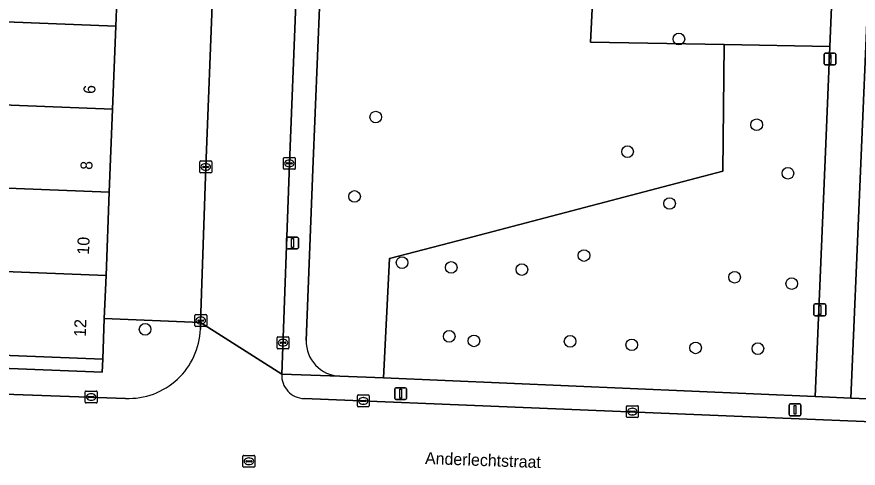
# Model space of a CAD drawing. Extents: x 160732 to 162107, y 387428 to 388479.
# Drawn here: x 161809.4 to 161880.2, y 387567.2 to 387605.1 of the extents above; entities that cross this region are included whole.
import ezdxf

# ---------------------------------------------------------------- set-up
doc = ezdxf.new("R2010")
doc.units = 0
for name, color, linetype in [('IMGEO_Boom', 7, 'Continuous'), ('IMGEO_Erf', 7, 'Continuous'), ('IMGEO_Groenvoorziening', 7, 'Continuous'), ('IMGEO_Hek', 7, 'Continuous'), ('IMGEO_Kolk', 7, 'Continuous'), ('IMGEO_Lichtmast', 7, 'Continuous'), ('IMGEO_Loofbos', 7, 'Continuous'), ('IMGEO_Openbare_ruimte_label', 7, 'Continuous'), ('IMGEO_Pand', 7, 'Continuous'), ('IMGEO_Pand_nummerreeks', 7, 'Continuous'), ('IMGEO_Rijbaan_lokaal_open', 7, 'Continuous'), ('IMGEO_Rioolput', 7, 'Continuous'), ('IMGEO_Voetpad_open', 7, 'Continuous')]:
    doc.layers.add(name, color=color, linetype=linetype)

msp = doc.modelspace()

# ---------------------------------------------------------------- linework, layer by layer
at = {"layer": 'IMGEO_Boom'}
for centre in [(161865.079, 387603.231), (161839.585, 387596.672), (161871.623, 387596.025), (161860.761, 387593.763), (161874.25, 387591.948), (161837.805, 387589.999), (161864.299, 387589.409), (161841.801, 387584.438), (161857.099, 387585.034), (161845.933, 387584.035), (161851.876, 387583.854), (161869.769, 387583.21), (161874.568, 387582.676), (161820.195, 387578.833), (161845.765, 387578.244), (161847.845, 387577.863), (161855.936, 387577.823), (161861.117, 387577.53), (161866.489, 387577.275), (161871.721, 387577.21)]:
    msp.add_circle(centre, 0.489, dxfattribs=at)
at = {"layer": 'IMGEO_Erf'}
msp.add_lwpolyline([(161795.327, 387576.067), (161816.586, 387575.238), (161816.629, 387576.337), (161798.172, 387577.057)], dxfattribs=at)
at = {"layer": 'IMGEO_Groenvoorziening'}
msp.add_lwpolyline([(161878.617, 387622.581), (161858.645, 387622.937), (161858.567, 387621.381), (161857.646, 387602.963), (161868.885, 387602.765), (161877.78, 387602.609)], close=True, dxfattribs=at)
for points in [[(161868.885, 387602.765), (161857.646, 387602.963), (161858.567, 387621.381), (161856.424, 387620.387), (161839.278, 387612.435), (161839.048, 387606.433), (161834.877, 387606.592), (161834.297, 387592.265), (161833.742, 387577.908)], [(161836.566, 387574.893), (161840.244, 387574.754), (161840.752, 387584.773), (161847.232, 387586.475), (161868.774, 387592.133), (161868.885, 387602.765)]]:
    msp.add_lwpolyline(points, dxfattribs=at)
msp.add_arc((161836.677, 387577.827), 2.936, 178.42122, 267.8317, dxfattribs=at)
at = {"layer": 'IMGEO_Hek'}
msp.add_lwpolyline([(161877.78, 387602.609), (161868.885, 387602.765), (161857.646, 387602.963), (161858.567, 387621.381)], dxfattribs=at)
at = {"layer": 'IMGEO_Kolk'}
for p, q in [((161824.792, 387592.054), (161824.792, 387592.906)), ((161824.867, 387592.98), (161825.719, 387592.98)), ((161825.28, 387592.76), (161825.305, 387592.76)), ((161825.793, 387592.906), (161825.793, 387592.054)), ((161831.824, 387592.354), (161831.824, 387593.206)), ((161831.899, 387593.28), (161832.751, 387593.28)), ((161832.083, 387592.774), (161832.083, 387592.786)), ((161832.521, 387592.737), (161832.123, 387592.737)), ((161832.126, 387592.823), (161832.524, 387592.823)), ((161832.312, 387593.06), (161832.337, 387593.06)), ((161832.567, 387592.786), (161832.567, 387592.774)), ((161832.825, 387593.206), (161832.825, 387592.354)), ((161825.719, 387591.98), (161824.867, 387591.98)), ((161825.051, 387592.474), (161825.051, 387592.486)), ((161825.489, 387592.437), (161825.091, 387592.437)), ((161825.094, 387592.523), (161825.492, 387592.523)), ((161825.303, 387592.2), (161825.278, 387592.2)), ((161825.535, 387592.486), (161825.535, 387592.474)), ((161832.751, 387592.28), (161831.899, 387592.28)), ((161832.335, 387592.5), (161832.31, 387592.5)), ((161824.372, 387579.147), (161824.372, 387579.999)), ((161824.447, 387580.073), (161825.299, 387580.073)), ((161825.373, 387579.999), (161825.373, 387579.147)), ((161824.631, 387579.567), (161824.631, 387579.579)), ((161825.069, 387579.53), (161824.671, 387579.53)), ((161824.674, 387579.616), (161825.072, 387579.616)), ((161824.883, 387579.293), (161824.858, 387579.293)), ((161824.86, 387579.853), (161824.885, 387579.853)), ((161825.115, 387579.579), (161825.115, 387579.567)), ((161825.299, 387579.073), (161824.447, 387579.073)), ((161831.286, 387577.281), (161831.286, 387578.133)), ((161831.361, 387578.207), (161832.213, 387578.207)), ((161831.774, 387577.987), (161831.799, 387577.987)), ((161832.287, 387578.133), (161832.287, 387577.281)), ((161832.213, 387577.207), (161831.361, 387577.207)), ((161831.545, 387577.701), (161831.545, 387577.713)), ((161831.983, 387577.664), (161831.585, 387577.664)), ((161831.588, 387577.75), (161831.986, 387577.75)), ((161831.797, 387577.427), (161831.772, 387577.427)), ((161832.029, 387577.713), (161832.029, 387577.701)), ((161815.155, 387572.721), (161815.155, 387573.573)), ((161815.23, 387573.647), (161816.082, 387573.647)), ((161816.156, 387573.573), (161816.156, 387572.721)), ((161815.414, 387573.141), (161815.414, 387573.153)), ((161815.852, 387573.104), (161815.454, 387573.104)), ((161815.457, 387573.19), (161815.855, 387573.19)), ((161815.666, 387572.867), (161815.641, 387572.867)), ((161815.643, 387573.427), (161815.668, 387573.427)), ((161815.898, 387573.153), (161815.898, 387573.141)), ((161838.04, 387572.393), (161838.04, 387573.245)), ((161838.115, 387573.319), (161838.967, 387573.319)), ((161838.342, 387572.862), (161838.74, 387572.862)), ((161838.528, 387573.099), (161838.553, 387573.099)), ((161839.041, 387573.245), (161839.041, 387572.393)), ((161816.082, 387572.647), (161815.23, 387572.647)), ((161838.967, 387572.319), (161838.115, 387572.319)), ((161838.299, 387572.813), (161838.299, 387572.825)), ((161838.737, 387572.776), (161838.339, 387572.776)), ((161838.551, 387572.539), (161838.526, 387572.539)), ((161838.783, 387572.825), (161838.783, 387572.813)), ((161860.668, 387571.492), (161860.668, 387572.344)), ((161860.743, 387572.418), (161861.595, 387572.418)), ((161861.156, 387572.198), (161861.181, 387572.198)), ((161861.669, 387572.344), (161861.669, 387571.492)), ((161860.927, 387571.912), (161860.927, 387571.924)), ((161861.365, 387571.875), (161860.967, 387571.875)), ((161860.97, 387571.961), (161861.368, 387571.961)), ((161861.179, 387571.638), (161861.154, 387571.638)), ((161861.411, 387571.924), (161861.411, 387571.912)), ((161861.595, 387571.418), (161860.743, 387571.418))]:
    msp.add_line(p, q, dxfattribs=at)
for points in [[(161824.792, 387592.054), (161824.792, 387592.906)], [(161824.867, 387592.98), (161825.719, 387592.98)], [(161825.793, 387592.906), (161825.793, 387592.054)], [(161831.824, 387592.354), (161831.824, 387593.206)], [(161831.899, 387593.28), (161832.751, 387593.28)], [(161832.825, 387593.206), (161832.825, 387592.354)], [(161825.719, 387591.98), (161824.867, 387591.98)], [(161832.751, 387592.28), (161831.899, 387592.28)], [(161824.372, 387579.147), (161824.372, 387579.999)], [(161824.447, 387580.073), (161825.299, 387580.073)], [(161825.373, 387579.999), (161825.373, 387579.147)], [(161825.299, 387579.073), (161824.447, 387579.073)], [(161831.286, 387577.281), (161831.286, 387578.133)], [(161831.361, 387578.207), (161832.213, 387578.207)], [(161832.287, 387578.133), (161832.287, 387577.281)], [(161832.213, 387577.207), (161831.361, 387577.207)], [(161815.155, 387572.721), (161815.155, 387573.573)], [(161815.23, 387573.647), (161816.082, 387573.647)], [(161816.156, 387573.573), (161816.156, 387572.721)], [(161838.04, 387572.393), (161838.04, 387573.245)], [(161838.115, 387573.319), (161838.967, 387573.319)], [(161839.041, 387573.245), (161839.041, 387572.393)], [(161816.082, 387572.647), (161815.23, 387572.647)], [(161838.967, 387572.319), (161838.115, 387572.319)], [(161860.668, 387571.492), (161860.668, 387572.344)], [(161860.743, 387572.418), (161861.595, 387572.418)], [(161861.669, 387572.344), (161861.669, 387571.492)], [(161861.595, 387571.418), (161860.743, 387571.418)]]:
    msp.add_lwpolyline(points, dxfattribs=at)
for centre, radius, start, end in [((161824.869, 387592.904), 0.0765, 91.55205, 178.44795), ((161824.869, 387592.904), 0.0765, 91.55205, 178.44795), ((161825.717, 387592.904), 0.0765, 1.55205, 88.44795), ((161825.717, 387592.904), 0.0765, 1.55205, 88.44795), ((161831.901, 387593.204), 0.0765, 91.55205, 178.44795), ((161831.901, 387593.204), 0.0765, 91.55205, 178.44795), ((161832.123, 387592.783), 0.0403, 85.87752, 175.75265), ((161832.12, 387592.773), 0.0366, 178.93798, 274.71019), ((161832.524, 387592.78), 0.043, 264.86636, 352.45326), ((161832.528, 387592.785), 0.0386, 1.73085, 96.63898), ((161832.749, 387593.204), 0.0765, 1.55205, 88.44795), ((161832.749, 387593.204), 0.0765, 1.55205, 88.44795), ((161824.869, 387592.056), 0.0765, 181.55205, 268.44795), ((161824.869, 387592.056), 0.0765, 181.55205, 268.44795), ((161825.091, 387592.483), 0.0403, 85.87752, 175.75265), ((161825.088, 387592.473), 0.0366, 178.93798, 274.71019), ((161825.492, 387592.48), 0.043, 264.86636, 352.45326), ((161825.496, 387592.485), 0.0386, 1.73085, 96.63898), ((161825.717, 387592.056), 0.0765, 271.55205, 358.44795), ((161825.717, 387592.056), 0.0765, 271.55205, 358.44795), ((161831.901, 387592.356), 0.0765, 181.55205, 268.44795), ((161831.901, 387592.356), 0.0765, 181.55205, 268.44795), ((161832.749, 387592.356), 0.0765, 271.55205, 358.44795), ((161832.749, 387592.356), 0.0765, 271.55205, 358.44795), ((161824.449, 387579.997), 0.0765, 91.55205, 178.44795), ((161824.449, 387579.997), 0.0765, 91.55205, 178.44795), ((161825.297, 387579.997), 0.0765, 1.55205, 88.44795), ((161825.297, 387579.997), 0.0765, 1.55205, 88.44795), ((161824.671, 387579.576), 0.0403, 85.87752, 175.75265), ((161824.668, 387579.566), 0.0366, 178.93798, 274.71019), ((161825.072, 387579.573), 0.043, 264.86636, 352.45326), ((161825.076, 387579.578), 0.0386, 1.73085, 96.63898), ((161824.449, 387579.149), 0.0765, 181.55205, 268.44795), ((161824.449, 387579.149), 0.0765, 181.55205, 268.44795), ((161825.297, 387579.149), 0.0765, 271.55205, 358.44795), ((161825.297, 387579.149), 0.0765, 271.55205, 358.44795), ((161831.363, 387578.131), 0.0765, 91.55205, 178.44795), ((161831.363, 387578.131), 0.0765, 91.55205, 178.44795), ((161832.211, 387578.131), 0.0765, 1.55205, 88.44795), ((161832.211, 387578.131), 0.0765, 1.55205, 88.44795), ((161831.363, 387577.283), 0.0765, 181.55205, 268.44795), ((161831.363, 387577.283), 0.0765, 181.55205, 268.44795), ((161831.585, 387577.71), 0.0403, 85.87752, 175.75265), ((161831.582, 387577.7), 0.0366, 178.93798, 274.71019), ((161831.986, 387577.707), 0.043, 264.86636, 352.45326), ((161831.99, 387577.712), 0.0386, 1.73085, 96.63898), ((161832.211, 387577.283), 0.0765, 271.55205, 358.44795), ((161832.211, 387577.283), 0.0765, 271.55205, 358.44795), ((161815.232, 387573.571), 0.0765, 91.55205, 178.44795), ((161815.232, 387573.571), 0.0765, 91.55205, 178.44795), ((161816.08, 387573.571), 0.0765, 1.55205, 88.44795), ((161816.08, 387573.571), 0.0765, 1.55205, 88.44795), ((161815.454, 387573.15), 0.0403, 85.87752, 175.75265), ((161815.451, 387573.14), 0.0366, 178.93798, 274.71019), ((161815.855, 387573.147), 0.043, 264.86636, 352.45326), ((161815.859, 387573.152), 0.0386, 1.73085, 96.63898), ((161838.117, 387573.243), 0.0765, 91.55205, 178.44795), ((161838.117, 387573.243), 0.0765, 91.55205, 178.44795), ((161838.339, 387572.822), 0.0403, 85.87752, 175.75265), ((161838.744, 387572.824), 0.0386, 1.73085, 96.63898), ((161838.965, 387573.243), 0.0765, 1.55205, 88.44795), ((161838.965, 387573.243), 0.0765, 1.55205, 88.44795), ((161815.232, 387572.723), 0.0765, 181.55205, 268.44795), ((161815.232, 387572.723), 0.0765, 181.55205, 268.44795), ((161816.08, 387572.723), 0.0765, 271.55205, 358.44795), ((161816.08, 387572.723), 0.0765, 271.55205, 358.44795), ((161838.117, 387572.395), 0.0765, 181.55205, 268.44795), ((161838.117, 387572.395), 0.0765, 181.55205, 268.44795), ((161838.336, 387572.812), 0.0366, 178.93798, 274.71019), ((161838.74, 387572.819), 0.043, 264.86636, 352.45326), ((161838.965, 387572.395), 0.0765, 271.55205, 358.44795), ((161838.965, 387572.395), 0.0765, 271.55205, 358.44795), ((161860.745, 387572.342), 0.0765, 91.55205, 178.44795), ((161860.745, 387572.342), 0.0765, 91.55205, 178.44795), ((161861.593, 387572.342), 0.0765, 1.55205, 88.44795), ((161861.593, 387572.342), 0.0765, 1.55205, 88.44795), ((161860.745, 387571.494), 0.0765, 181.55205, 268.44795), ((161860.745, 387571.494), 0.0765, 181.55205, 268.44795), ((161860.967, 387571.921), 0.0403, 85.87752, 175.75265), ((161860.964, 387571.911), 0.0366, 178.93798, 274.71019), ((161861.368, 387571.918), 0.043, 264.86636, 352.45326), ((161861.372, 387571.923), 0.0386, 1.73085, 96.63898), ((161861.593, 387571.494), 0.0765, 271.55205, 358.44795), ((161861.593, 387571.494), 0.0765, 271.55205, 358.44795)]:
    msp.add_arc(centre, radius, start, end, dxfattribs=at)
for centre, major_axis, ratio, start_param, end_param in [((161825.279, 387592.48), (-0.387, 0.002), 0.722429, 4.712389, 7.853982), ((161825.304, 387592.48), (-0.39, 0.002), 0.717154, 1.570796, 4.712389), ((161832.311, 387592.78), (-0.387, 0.002), 0.722429, 4.712389, 7.853982), ((161832.336, 387592.78), (-0.39, 0.002), 0.717154, 1.570796, 4.712389), ((161824.859, 387579.573), (-0.387, 0.002), 0.722429, 4.712389, 7.853982), ((161824.884, 387579.573), (-0.39, 0.002), 0.717154, 1.570796, 4.712389), ((161831.773, 387577.707), (-0.387, 0.002), 0.722429, 4.712389, 7.853982), ((161831.798, 387577.707), (-0.39, 0.002), 0.717154, 1.570796, 4.712389), ((161815.642, 387573.147), (-0.387, 0.002), 0.722429, 4.712389, 7.853982), ((161815.667, 387573.147), (-0.39, 0.002), 0.717154, 1.570796, 4.712389), ((161838.527, 387572.819), (-0.387, 0.002), 0.722429, 4.712389, 7.853982), ((161838.552, 387572.819), (-0.39, 0.002), 0.717154, 1.570796, 4.712389), ((161861.155, 387571.918), (-0.387, 0.002), 0.722429, 4.712389, 7.853982), ((161861.18, 387571.918), (-0.39, 0.002), 0.717154, 1.570796, 4.712389)]:
    msp.add_ellipse(centre, major_axis=major_axis, ratio=ratio, start_param=start_param, end_param=end_param, dxfattribs=at)
at = {"layer": 'IMGEO_Lichtmast'}
for p, q in [((161877.288, 387601.153), (161877.288, 387601.953)), ((161877.288, 387601.953), (161877.288, 387601.153)), ((161877.388, 387602.053), (161878.178, 387602.053)), ((161878.178, 387602.053), (161877.388, 387602.053)), ((161878.278, 387601.953), (161878.278, 387601.153)), ((161878.278, 387601.153), (161878.278, 387601.953)), ((161878.178, 387601.053), (161877.388, 387601.053)), ((161877.388, 387601.053), (161878.178, 387601.053)), ((161832.089, 387585.686), (161832.089, 387586.486)), ((161832.089, 387586.486), (161832.089, 387585.686)), ((161832.189, 387586.586), (161832.979, 387586.586)), ((161832.979, 387586.586), (161832.189, 387586.586)), ((161833.079, 387586.486), (161833.079, 387585.686)), ((161833.079, 387585.686), (161833.079, 387586.486)), ((161832.979, 387585.586), (161832.189, 387585.586)), ((161832.189, 387585.586), (161832.979, 387585.586)), ((161876.436, 387580.064), (161876.436, 387580.864)), ((161876.436, 387580.864), (161876.436, 387580.064)), ((161876.536, 387580.964), (161877.326, 387580.964)), ((161877.326, 387580.964), (161876.536, 387580.964)), ((161877.426, 387580.864), (161877.426, 387580.064)), ((161877.426, 387580.064), (161877.426, 387580.864)), ((161877.326, 387579.964), (161876.536, 387579.964)), ((161876.536, 387579.964), (161877.326, 387579.964)), ((161841.182, 387573.029), (161841.182, 387573.829)), ((161841.182, 387573.829), (161841.182, 387573.029)), ((161841.282, 387573.929), (161842.072, 387573.929)), ((161842.072, 387573.929), (161841.282, 387573.929)), ((161842.172, 387573.829), (161842.172, 387573.029)), ((161842.172, 387573.029), (161842.172, 387573.829)), ((161842.072, 387572.929), (161841.282, 387572.929)), ((161841.282, 387572.929), (161842.072, 387572.929)), ((161874.351, 387571.671), (161874.351, 387572.471)), ((161874.351, 387572.471), (161874.351, 387571.671)), ((161874.451, 387572.571), (161875.241, 387572.571)), ((161875.241, 387572.571), (161874.451, 387572.571)), ((161875.341, 387572.471), (161875.341, 387571.671)), ((161875.341, 387571.671), (161875.341, 387572.471)), ((161875.241, 387571.571), (161874.451, 387571.571)), ((161874.451, 387571.571), (161875.241, 387571.571))]:
    msp.add_line(p, q, dxfattribs=at)
for points in [[(161877.708, 387601.928), (161877.858, 387601.928), (161877.858, 387601.178), (161877.708, 387601.178), (161877.708, 387601.928)], [(161832.509, 387586.461), (161832.659, 387586.461), (161832.659, 387585.711), (161832.509, 387585.711), (161832.509, 387586.461)], [(161876.856, 387580.839), (161877.006, 387580.839), (161877.006, 387580.089), (161876.856, 387580.089), (161876.856, 387580.839)], [(161841.602, 387573.804), (161841.752, 387573.804), (161841.752, 387573.054), (161841.602, 387573.054), (161841.602, 387573.804)], [(161874.771, 387572.446), (161874.921, 387572.446), (161874.921, 387571.696), (161874.771, 387571.696), (161874.771, 387572.446)]]:
    msp.add_lwpolyline(points, dxfattribs=at)
for centre, start, end in [((161877.388, 387601.953), 90, 180), ((161877.388, 387601.953), 90, 180), ((161878.178, 387601.953), 0, 90), ((161878.178, 387601.953), 360, 90), ((161877.388, 387601.153), 180, 270), ((161877.388, 387601.153), 180, 270), ((161878.178, 387601.153), 270, 0), ((161878.178, 387601.153), 270, 0), ((161832.189, 387586.486), 90, 180), ((161832.189, 387586.486), 90, 180), ((161832.979, 387586.486), 0, 90), ((161832.979, 387586.486), 360, 90), ((161832.189, 387585.686), 180, 270), ((161832.189, 387585.686), 180, 270), ((161832.979, 387585.686), 270, 0), ((161832.979, 387585.686), 270, 0), ((161876.536, 387580.864), 90, 180), ((161876.536, 387580.864), 90, 180), ((161877.326, 387580.864), 0, 90), ((161877.326, 387580.864), 360, 90), ((161876.536, 387580.064), 180, 270), ((161876.536, 387580.064), 180, 270), ((161877.326, 387580.064), 270, 0), ((161877.326, 387580.064), 270, 0), ((161841.282, 387573.829), 90, 180), ((161841.282, 387573.829), 90, 180), ((161842.072, 387573.829), 0, 90), ((161842.072, 387573.829), 360, 90), ((161841.282, 387573.029), 180, 270), ((161841.282, 387573.029), 180, 270), ((161842.072, 387573.029), 270, 0), ((161842.072, 387573.029), 270, 0), ((161874.451, 387572.471), 90, 180), ((161874.451, 387572.471), 90, 180), ((161875.241, 387572.471), 0, 90), ((161875.241, 387572.471), 360, 90), ((161874.451, 387571.671), 180, 270), ((161874.451, 387571.671), 180, 270), ((161875.241, 387571.671), 270, 0), ((161875.241, 387571.671), 270, 0)]:
    msp.add_arc(centre, 0.1, start, end, dxfattribs=at)
at = {"layer": 'IMGEO_Loofbos'}
msp.add_lwpolyline([(161969.9, 387578.687), (161962.917, 387579.541), (161962.802, 387579.555), (161944.927, 387581.597), (161933.412, 387584.155), (161932.941, 387580.294), (161918.056, 387583.188), (161912.356, 387590.421), (161908.173, 387593.573), (161901.702, 387599.535), (161896.446, 387606.83), (161889.642, 387620.172), (161885.778, 387624.599), (161881.807, 387626.354), (161879.553, 387573.063), (161904.484, 387572.077), (161919.687, 387571.438), (161920.34, 387571.712), (161982.886, 387568.949), (161978.952, 387573.465), (161970.153, 387576.247)], dxfattribs=at)
msp.add_lwpolyline([(161877.437, 387594.408), (161877.78, 387602.609), (161868.885, 387602.765), (161868.774, 387592.133), (161847.232, 387586.475), (161840.752, 387584.773), (161840.244, 387574.754), (161876.548, 387573.195)], close=True, dxfattribs=at)
at = {"layer": 'IMGEO_Pand'}
for points in [[(161817.991, 387611.229), (161798.753, 387612.017), (161798.482, 387605.068), (161817.721, 387604.317), (161817.921, 387609.433)], [(161817.721, 387604.317), (161798.482, 387605.068), (161798.21, 387598.086), (161817.449, 387597.335)], [(161817.449, 387597.335), (161798.21, 387598.086), (161797.937, 387591.103), (161817.176, 387590.353)], [(161817.176, 387590.353), (161797.937, 387591.103), (161797.665, 387584.121), (161816.904, 387583.371)], [(161816.904, 387583.371), (161797.665, 387584.121), (161797.43, 387578.097), (161798.211, 387578.067), (161798.172, 387577.057), (161816.629, 387576.337), (161816.762, 387579.735)]]:
    msp.add_lwpolyline(points, close=True, dxfattribs=at)
at = {"layer": 'IMGEO_Rijbaan_lokaal_open'}
for points in [[(161826.96, 387633.909), (161826.933, 387633.297), (161826.723, 387628.449), (161826.698, 387627.826), (161826.039, 387611.426), (161825.892, 387607.523), (161825.29, 387592.48), (161824.864, 387579.419), (161831.677, 387575.053), (161832.322, 387592.78), (161832.866, 387606.208), (161833.102, 387611.68), (161833.781, 387628.458), (161833.839, 387630.448), (161833.973, 387633.537)], [(161831.677, 387575.053), (161824.864, 387579.419), (161824.846, 387578.855)], [(161818.55, 387573.03), (161780.137, 387574.401), (161774.589, 387574.613)], [(161910.534, 387569.865), (161904.533, 387570.11), (161833.557, 387573.016)]]:
    msp.add_lwpolyline(points, dxfattribs=at)
for centre, radius, start, end in [((161818.794, 387579.081), 6.056, 267.69163, 357.85779), ((161833.635, 387574.974), 1.96, 177.69165, 267.71778)]:
    msp.add_arc(centre, radius, start, end, dxfattribs=at)
at = {"layer": 'IMGEO_Rioolput'}
for p, q in [((161828.422, 387567.317), (161828.422, 387568.169)), ((161828.497, 387568.243), (161829.349, 387568.243)), ((161828.91, 387568.023), (161828.935, 387568.023)), ((161829.423, 387568.169), (161829.423, 387567.317)), ((161829.349, 387567.243), (161828.497, 387567.243)), ((161828.681, 387567.737), (161828.681, 387567.749)), ((161829.119, 387567.7), (161828.721, 387567.7)), ((161828.724, 387567.786), (161829.122, 387567.786)), ((161828.933, 387567.463), (161828.908, 387567.463)), ((161829.165, 387567.749), (161829.165, 387567.737))]:
    msp.add_line(p, q, dxfattribs=at)
for points in [[(161828.422, 387567.317), (161828.422, 387568.169)], [(161828.497, 387568.243), (161829.349, 387568.243)], [(161829.423, 387568.169), (161829.423, 387567.317)], [(161829.349, 387567.243), (161828.497, 387567.243)]]:
    msp.add_lwpolyline(points, dxfattribs=at)
for centre, radius, start, end in [((161828.499, 387568.167), 0.0765, 91.55205, 178.44795), ((161828.499, 387568.167), 0.0765, 91.55205, 178.44795), ((161829.347, 387568.167), 0.0765, 1.55205, 88.44795), ((161829.347, 387568.167), 0.0765, 1.55205, 88.44795), ((161828.499, 387567.319), 0.0765, 181.55205, 268.44795), ((161828.499, 387567.319), 0.0765, 181.55205, 268.44795), ((161828.721, 387567.746), 0.0403, 85.87752, 175.75265), ((161828.718, 387567.736), 0.0366, 178.93798, 274.71019), ((161829.122, 387567.743), 0.043, 264.86636, 352.45326), ((161829.126, 387567.748), 0.0386, 1.73085, 96.63898), ((161829.347, 387567.319), 0.0765, 271.55205, 358.44795), ((161829.347, 387567.319), 0.0765, 271.55205, 358.44795)]:
    msp.add_arc(centre, radius, start, end, dxfattribs=at)
for centre, major_axis, ratio, start_param, end_param in [((161828.909, 387567.743), (-0.387, 0.002), 0.722429, 4.712389, 7.853982), ((161828.934, 387567.743), (-0.39, 0.002), 0.717154, 1.570796, 4.712389)]:
    msp.add_ellipse(centre, major_axis=major_axis, ratio=ratio, start_param=start_param, end_param=end_param, dxfattribs=at)
at = {"layer": 'IMGEO_Voetpad_open'}
msp.add_lwpolyline([(161881.807, 387626.354), (161884.219, 387634.484), (161881.684, 387636.603), (161878.795, 387626.832), (161878.68, 387624.08), (161878.617, 387622.581), (161877.78, 387602.609), (161877.437, 387594.408), (161876.548, 387573.195), (161879.553, 387573.063)], close=True, dxfattribs=at)
for points in [[(161833.742, 387577.908), (161834.297, 387592.265), (161834.877, 387606.592), (161839.048, 387606.433), (161839.278, 387612.435)], [(161824.171, 387609.198), (161820.241, 387609.365), (161817.921, 387609.433), (161817.721, 387604.317), (161817.449, 387597.335), (161817.176, 387590.353), (161816.904, 387583.371), (161816.762, 387579.735), (161824.864, 387579.419), (161825.29, 387592.48), (161825.892, 387607.523)], [(161832.866, 387606.208), (161832.322, 387592.78), (161831.677, 387575.053), (161836.566, 387574.893)], [(161824.846, 387578.855), (161824.864, 387579.419), (161816.762, 387579.735), (161816.629, 387576.337), (161816.586, 387575.238), (161795.327, 387576.067), (161795.304, 387575.459), (161789.648, 387575.68), (161789.671, 387576.288), (161789.682, 387576.56), (161777.03, 387577.061)], [(161904.484, 387572.077), (161879.553, 387573.063), (161876.548, 387573.195), (161840.244, 387574.754), (161836.566, 387574.893), (161831.677, 387575.053)], [(161774.589, 387574.613), (161780.137, 387574.401), (161818.55, 387573.03)], [(161833.557, 387573.016), (161904.533, 387570.11), (161910.534, 387569.865), (161919.583, 387569.495), (161919.687, 387571.438), (161904.484, 387572.077)]]:
    msp.add_lwpolyline(points, dxfattribs=at)
for centre, radius, start, end in [((161818.794, 387579.081), 6.056, 267.69163, 357.85779), ((161836.677, 387577.827), 2.936, 178.42122, 267.8317), ((161833.635, 387574.974), 1.96, 177.69165, 267.71778)]:
    msp.add_arc(centre, radius, start, end, dxfattribs=at)

# ---------------------------------------------------------------- texts
at = {"layer": 'IMGEO_Openbare_ruimte_label'}
msp.add_text('Anderlechtstraat', height=1, rotation=357.99346, dxfattribs=at).set_placement((161843.723, 387567.517))
at = {"layer": 'IMGEO_Pand_nummerreeks'}
for s, rotation, p in [('6', 87.76568, (161815.997, 387598.602)), ('8', 87.76568, (161815.748, 387592.219)), ('10', 87.76568, (161815.47, 387585.1)), ('12', 87.75995, (161815.2, 387578.184))]:
    msp.add_text(s, height=1, rotation=rotation, dxfattribs=at).set_placement(p)

doc.saveas('drawing.dxf')
